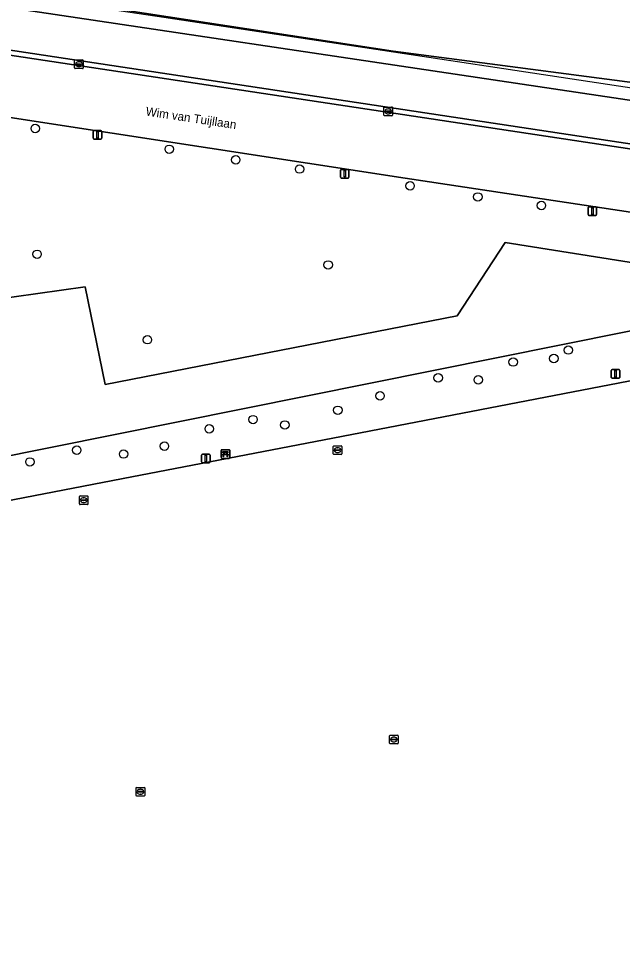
# Model space of a CAD drawing. Extents: x 160203 to 161530, y 379528 to 381797.
# Drawn here: x 160866.8 to 160936.5, y 380444.1 to 380552.4 of the extents above; entities that cross this region are included whole.
import ezdxf

# ---------------------------------------------------------------- set-up
doc = ezdxf.new("R2010")
doc.units = 0
for name, color, linetype in [('IMGEO_Bank', 7, 'Continuous'), ('IMGEO_Boom', 7, 'Continuous'), ('IMGEO_Gemengd_bos', 7, 'Continuous'), ('IMGEO_Grasland_overig', 7, 'Continuous'), ('IMGEO_Groenvoorziening', 7, 'Continuous'), ('IMGEO_Hek', 7, 'Continuous'), ('IMGEO_Kolk', 7, 'Continuous'), ('IMGEO_Lichtmast', 7, 'Continuous'), ('IMGEO_Loofbos', 7, 'Continuous'), ('IMGEO_Openbare_ruimte_label', 7, 'Continuous'), ('IMGEO_Parkeervlak_gesloten', 7, 'Continuous'), ('IMGEO_Rijbaan_lokaal_open', 7, 'Continuous'), ('IMGEO_Waterleidingput', 7, 'Continuous')]:
    doc.layers.add(name, color=color, linetype=linetype)

msp = doc.modelspace()

# ---------------------------------------------------------------- linework, layer by layer
at = {"layer": 'IMGEO_Bank'}
for p, q in [((160890.21, 380501.74), (160890.21, 380502.58)), ((160890.21, 380502.58), (160890.21, 380501.74)), ((160890.28, 380502.66), (160891.12, 380502.66)), ((160891.12, 380502.66), (160890.28, 380502.66)), ((160891.21, 380502.59), (160891.21, 380501.75)), ((160891.21, 380501.75), (160891.21, 380502.59)), ((160891.13, 380501.66), (160890.29, 380501.66)), ((160890.29, 380501.66), (160891.13, 380501.66)), ((160890.9, 380502.06), (160890.51, 380502.06)), ((160890.52, 380502.17), (160890.52, 380502.27)), ((160890.56, 380502.27), (160890.56, 380502.17)), ((160890.85, 380502.28), (160890.57, 380502.28)), ((160890.57, 380502.16), (160890.85, 380502.16)), ((160890.85, 380502.17), (160890.85, 380502.27)), ((160890.9, 380502.27), (160890.9, 380502.17))]:
    msp.add_line(p, q, dxfattribs=at)
for points in [[(160890.51, 380502.28), (160890.42, 380502.28), (160890.42, 380502.44), (160890.99, 380502.44), (160890.99, 380502.28), (160890.9, 380502.28)], [(160890.45, 380502.06), (160890.31, 380502.06), (160890.42, 380502.16), (160890.51, 380502.16)], [(160890.5, 380502.05), (160890.5, 380501.85), (160890.46, 380501.85), (160890.46, 380502.05)], [(160890.9, 380502.16), (160890.99, 380502.16), (160891.1, 380502.06), (160890.96, 380502.06)], [(160890.95, 380502.05), (160890.95, 380501.85), (160890.91, 380501.85), (160890.91, 380502.05)]]:
    msp.add_lwpolyline(points, dxfattribs=at)
for centre, radius, start, end in [((160890.29, 380502.58), 0.0779, 92.4484, 184.2845), ((160890.29, 380502.58), 0.0779, 92.4484, 184.2845), ((160891.13, 380502.58), 0.0779, 2.4484, 94.2845), ((160891.13, 380502.58), 0.0779, 2.4484, 94.2845), ((160890.29, 380501.74), 0.0779, 182.4484, 274.2845), ((160890.29, 380501.74), 0.0779, 182.4484, 274.2845), ((160890.45, 380502.05), 0.00671, 2.8957, 87.1043), ((160890.51, 380502.05), 0.00671, 92.8957, 177.1043), ((160890.51, 380502.27), 0.00671, 2.8957, 87.1043), ((160890.51, 380502.17), 0.00671, 272.8957, 357.1043), ((160890.57, 380502.27), 0.00671, 92.8957, 177.1043), ((160890.57, 380502.17), 0.00671, 182.8957, 267.1043), ((160890.85, 380502.27), 0.00671, 2.8957, 87.1043), ((160890.85, 380502.17), 0.00671, 272.8957, 357.1043), ((160890.9, 380502.27), 0.00671, 92.8957, 177.1043), ((160890.9, 380502.17), 0.00671, 182.8957, 267.1043), ((160890.9, 380502.05), 0.00671, 2.8957, 87.1043), ((160890.96, 380502.05), 0.00671, 92.8957, 177.1043), ((160891.13, 380501.74), 0.0779, 272.4484, 4.2845), ((160891.13, 380501.74), 0.0779, 272.4484, 4.2845)]:
    msp.add_arc(centre, radius, start, end, dxfattribs=at)
at = {"layer": 'IMGEO_Boom'}
for centre in [(160868.75, 380539.74), (160884.22, 380537.34), (160891.89, 380536.12), (160899.27, 380535.05), (160912.02, 380533.11), (160919.84, 380531.83), (160927.18, 380530.85), (160868.96, 380525.22), (160902.57, 380523.98), (160881.7, 380515.35), (160930.29, 380514.16), (160923.92, 380512.78), (160928.62, 380513.19), (160915.26, 380510.95), (160919.9, 380510.72), (160908.55, 380508.88), (160903.68, 380507.21), (160893.89, 380506.13), (160897.57, 380505.51), (160888.84, 380505.07), (160883.66, 380503.06), (160873.54, 380502.61), (160878.95, 380502.16), (160868.14, 380501.24)]:
    msp.add_circle(centre, 0.489, dxfattribs=at)
at = {"layer": 'IMGEO_Gemengd_bos'}
msp.add_lwpolyline([(160845.74, 380558.53), (160910.07, 380548.67), (160940.33, 380544.69), (160959.52, 380551.4), (160965.26, 380551.73), (160968.29, 380552.08), (160974.13, 380552.75)], dxfattribs=at)
at = {"layer": 'IMGEO_Grasland_overig'}
msp.add_lwpolyline([(160940.69, 380542.51), (160940.33, 380544.69), (160910.07, 380548.67), (160845.74, 380558.53), (160845.74, 380556.69)], close=True, dxfattribs=at)
at = {"layer": 'IMGEO_Groenvoorziening'}
msp.add_lwpolyline([(160947.35, 380500), (160946.87, 380502.45), (160944.61, 380512), (160902.1, 380503.8), (160879.9, 380499.52), (160834.64, 380490.79), (160834.2, 380490.61), (160833.85, 380490.32), (160833.56, 380489.78), (160833.5, 380489.33), (160863.05, 380342.63), (160874.44, 380344.87), (160898.37, 380349.34), (160907.57, 380354.28), (160962.35, 380365.2), (160969.35, 380366.56), (160972.47, 380371.22), (160971.16, 380377.95), (160966.73, 380400.14), (160956.69, 380451.89)], close=True, dxfattribs=at)
at = {"layer": 'IMGEO_Hek'}
for points in [[(160964.9, 380552.78), (160964.9, 380551.38), (160959.5, 380551), (160940.16, 380544), (160899.41, 380550.15), (160882.83, 380552.68), (160868.01, 380554.88), (160845.74, 380558.28)], [(160951.52, 380519.18), (160951.46, 380519.19), (160855.93, 380500)]]:
    msp.add_lwpolyline(points, dxfattribs=at)
at = {"layer": 'IMGEO_Kolk'}
for p, q in [((160873.29, 380546.73), (160873.29, 380547.58)), ((160873.37, 380547.66), (160874.22, 380547.66)), ((160873.55, 380547.15), (160873.55, 380547.16)), ((160873.99, 380547.11), (160873.59, 380547.11)), ((160873.6, 380547.2), (160873.99, 380547.2)), ((160873.78, 380547.44), (160873.81, 380547.44)), ((160873.8, 380546.88), (160873.78, 380546.88)), ((160874.04, 380547.16), (160874.04, 380547.15)), ((160874.3, 380547.58), (160874.3, 380546.73)), ((160874.22, 380546.66), (160873.37, 380546.66)), ((160909, 380541.29), (160909, 380542.14)), ((160909.07, 380542.21), (160909.93, 380542.21)), ((160909.26, 380541.71), (160909.26, 380541.72)), ((160909.3, 380541.76), (160909.7, 380541.76)), ((160909.7, 380541.67), (160909.3, 380541.67)), ((160909.49, 380541.99), (160909.51, 380541.99)), ((160909.51, 380541.43), (160909.49, 380541.43)), ((160909.74, 380541.72), (160909.74, 380541.71)), ((160910, 380542.14), (160910, 380541.29)), ((160909.93, 380541.21), (160909.07, 380541.21))]:
    msp.add_line(p, q, dxfattribs=at)
for points in [[(160873.29, 380546.73), (160873.29, 380547.58)], [(160873.37, 380547.66), (160874.22, 380547.66)], [(160874.3, 380547.58), (160874.3, 380546.73)], [(160874.22, 380546.66), (160873.37, 380546.66)], [(160909, 380541.29), (160909, 380542.14)], [(160909.07, 380542.21), (160909.93, 380542.21)], [(160910, 380542.14), (160910, 380541.29)], [(160909.93, 380541.21), (160909.07, 380541.21)]]:
    msp.add_lwpolyline(points, dxfattribs=at)
for centre, radius, start, end in [((160873.37, 380547.58), 0.0765, 91.552, 178.448), ((160873.37, 380547.58), 0.0765, 91.552, 178.448), ((160873.59, 380547.16), 0.0403, 85.8775, 175.7526), ((160873.59, 380547.15), 0.0366, 178.938, 274.7102), ((160874, 380547.16), 0.0386, 1.7309, 96.639), ((160873.99, 380547.16), 0.043, 264.8664, 352.4533), ((160874.22, 380547.58), 0.0765, 1.552, 88.448), ((160874.22, 380547.58), 0.0765, 1.552, 88.448), ((160873.37, 380546.73), 0.0765, 181.552, 268.448), ((160873.37, 380546.73), 0.0765, 181.552, 268.448), ((160874.22, 380546.73), 0.0765, 271.552, 358.448), ((160874.22, 380546.73), 0.0765, 271.552, 358.448), ((160909.08, 380542.14), 0.0765, 91.552, 178.448), ((160909.08, 380542.14), 0.0765, 91.552, 178.448), ((160909.3, 380541.72), 0.0403, 85.8775, 175.7526), ((160909.3, 380541.71), 0.0366, 178.938, 274.7102), ((160909.7, 380541.72), 0.0386, 1.7309, 96.639), ((160909.7, 380541.71), 0.043, 264.8664, 352.4533), ((160909.92, 380542.14), 0.0765, 1.552, 88.448), ((160909.92, 380542.14), 0.0765, 1.552, 88.448), ((160909.08, 380541.29), 0.0765, 181.552, 268.448), ((160909.08, 380541.29), 0.0765, 181.552, 268.448), ((160909.92, 380541.29), 0.0765, 271.552, 358.448), ((160909.92, 380541.29), 0.0765, 271.552, 358.448)]:
    msp.add_arc(centre, radius, start, end, dxfattribs=at)
for centre, major_axis, ratio, start_param, end_param in [((160873.78, 380547.16), (-0.387, 0.002), 0.722429, 4.712389, 7.853982), ((160873.81, 380547.16), (-0.39, 0.002), 0.717154, 1.570796, 4.712389), ((160909.49, 380541.71), (-0.387, 0.002), 0.722429, 4.712389, 7.853982), ((160909.51, 380541.71), (-0.39, 0.002), 0.717154, 1.570796, 4.712389)]:
    msp.add_ellipse(centre, major_axis=major_axis, ratio=ratio, start_param=start_param, end_param=end_param, dxfattribs=at)
at = {"layer": 'IMGEO_Lichtmast'}
for p, q in [((160875.43, 380538.6), (160875.43, 380539.4)), ((160875.43, 380539.4), (160875.43, 380538.6)), ((160875.53, 380539.5), (160876.32, 380539.5)), ((160876.32, 380539.5), (160875.53, 380539.5)), ((160876.42, 380539.4), (160876.42, 380538.6)), ((160876.42, 380538.6), (160876.42, 380539.4)), ((160876.32, 380538.5), (160875.53, 380538.5)), ((160875.53, 380538.5), (160876.32, 380538.5)), ((160903.98, 380534.12), (160903.98, 380534.92)), ((160903.98, 380534.92), (160903.98, 380534.12)), ((160904.08, 380535.02), (160904.87, 380535.02)), ((160904.87, 380535.02), (160904.08, 380535.02)), ((160904.97, 380534.92), (160904.97, 380534.12)), ((160904.97, 380534.12), (160904.97, 380534.92)), ((160904.87, 380534.02), (160904.08, 380534.02)), ((160904.08, 380534.02), (160904.87, 380534.02)), ((160932.57, 380529.8), (160932.57, 380530.6)), ((160932.57, 380530.6), (160932.57, 380529.8)), ((160932.67, 380530.7), (160933.46, 380530.7)), ((160933.46, 380530.7), (160932.67, 380530.7)), ((160933.56, 380530.6), (160933.56, 380529.8)), ((160933.56, 380529.8), (160933.56, 380530.6)), ((160933.46, 380529.7), (160932.67, 380529.7)), ((160932.67, 380529.7), (160933.46, 380529.7)), ((160935.25, 380511.01), (160935.25, 380511.81)), ((160935.25, 380511.81), (160935.25, 380511.01)), ((160935.35, 380511.91), (160936.14, 380511.91)), ((160936.14, 380511.91), (160935.35, 380511.91)), ((160936.24, 380511.81), (160936.24, 380511.01)), ((160936.24, 380511.01), (160936.24, 380511.81)), ((160936.14, 380510.91), (160935.35, 380510.91)), ((160935.35, 380510.91), (160936.14, 380510.91)), ((160887.94, 380501.24), (160887.94, 380502.04)), ((160887.94, 380502.04), (160887.94, 380501.24)), ((160888.04, 380502.14), (160888.83, 380502.14)), ((160888.83, 380502.14), (160888.04, 380502.14)), ((160888.93, 380502.04), (160888.93, 380501.24)), ((160888.93, 380501.24), (160888.93, 380502.04)), ((160888.83, 380501.14), (160888.04, 380501.14)), ((160888.04, 380501.14), (160888.83, 380501.14))]:
    msp.add_line(p, q, dxfattribs=at)
for points in [[(160875.85, 380539.37), (160876, 380539.37), (160876, 380538.62), (160875.85, 380538.62), (160875.85, 380539.37)], [(160904.4, 380534.9), (160904.55, 380534.9), (160904.55, 380534.15), (160904.4, 380534.15), (160904.4, 380534.9)], [(160932.99, 380530.57), (160933.14, 380530.57), (160933.14, 380529.82), (160932.99, 380529.82), (160932.99, 380530.57)], [(160935.67, 380511.79), (160935.82, 380511.79), (160935.82, 380511.04), (160935.67, 380511.04), (160935.67, 380511.79)], [(160888.36, 380502.01), (160888.51, 380502.01), (160888.51, 380501.26), (160888.36, 380501.26), (160888.36, 380502.01)]]:
    msp.add_lwpolyline(points, dxfattribs=at)
for centre, start, end in [((160875.53, 380539.4), 90, 180), ((160875.53, 380539.4), 90, 180), ((160876.32, 380539.4), 0, 90), ((160876.32, 380539.4), 360, 90), ((160875.53, 380538.6), 180, 270), ((160875.53, 380538.6), 180, 270), ((160876.32, 380538.6), 270, 0), ((160876.32, 380538.6), 270, 0), ((160904.08, 380534.92), 90, 180), ((160904.08, 380534.92), 90, 180), ((160904.87, 380534.92), 0, 90), ((160904.87, 380534.92), 360, 90), ((160904.08, 380534.12), 180, 270), ((160904.08, 380534.12), 180, 270), ((160904.87, 380534.12), 270, 0), ((160904.87, 380534.12), 270, 0), ((160932.67, 380530.6), 90, 180), ((160932.67, 380530.6), 90, 180), ((160933.46, 380530.6), 0, 90), ((160933.46, 380530.6), 360, 90), ((160932.67, 380529.8), 180, 270), ((160932.67, 380529.8), 180, 270), ((160933.46, 380529.8), 270, 0), ((160933.46, 380529.8), 270, 0), ((160935.35, 380511.81), 90, 180), ((160935.35, 380511.81), 90, 180), ((160936.14, 380511.81), 0, 90), ((160936.14, 380511.81), 360, 90), ((160935.35, 380511.01), 180, 270), ((160935.35, 380511.01), 180, 270), ((160936.14, 380511.01), 270, 0), ((160936.14, 380511.01), 270, 0), ((160888.04, 380502.04), 90, 180), ((160888.04, 380502.04), 90, 180), ((160888.83, 380502.04), 0, 90), ((160888.83, 380502.04), 360, 90), ((160888.04, 380501.24), 180, 270), ((160888.04, 380501.24), 180, 270), ((160888.83, 380501.24), 270, 0), ((160888.83, 380501.24), 270, 0)]:
    msp.add_arc(centre, 0.1, start, end, dxfattribs=at)
at = {"layer": 'IMGEO_Loofbos'}
for points in [[(160923.01, 380526.58), (160955.01, 380521.48), (160954.69, 380518.78), (160963.79, 380517.63), (160965.03, 380525.91), (160911.44, 380534.02), (160831.99, 380546.2), (160825.84, 380547.1), (160821.18, 380547.62), (160821.04, 380547.64)], [(160820.34, 380511.65), (160824.09, 380492.86), (160831.89, 380494.62), (160832.14, 380494.67), (160831.06, 380500), (160828.04, 380514.91), (160874.53, 380521.46), (160876.82, 380510.17), (160917.45, 380518.11), (160923.01, 380526.58)]]:
    msp.add_lwpolyline(points, dxfattribs=at)
for points in [[(160855.93, 380500), (160951.46, 380519.19), (160951.52, 380519.18), (160951.93, 380519.13), (160953.58, 380518.92), (160954.69, 380518.78), (160955.01, 380521.48), (160923.01, 380526.58), (160917.45, 380518.11), (160876.82, 380510.17), (160874.53, 380521.46), (160828.04, 380514.91), (160831.06, 380500), (160832.14, 380494.67)], [(160833.5, 380489.33), (160833.56, 380489.78), (160833.85, 380490.32), (160834.2, 380490.61), (160834.64, 380490.79), (160879.9, 380499.52), (160902.1, 380503.8), (160944.61, 380512), (160946.87, 380502.45), (160954.81, 380504.08), (160951.93, 380519.13), (160951.52, 380519.18), (160951.46, 380519.19), (160855.93, 380500), (160832.14, 380494.67), (160831.89, 380494.62), (160862.46, 380342.52), (160863.05, 380342.63)]]:
    msp.add_lwpolyline(points, close=True, dxfattribs=at)
at = {"layer": 'IMGEO_Parkeervlak_gesloten'}
msp.add_lwpolyline([(161024.98, 380529.95), (161000, 380533.65), (160940.69, 380542.51), (160845.74, 380556.69), (160833.18, 380558.57), (160830.15, 380559), (160828.4, 380559.25), (160827.64, 380559.36), (160827.22, 380554.63), (160828.18, 380554.48), (161000, 380528.51), (161026.17, 380524.44), (161026.9, 380529.63)], close=True, dxfattribs=at)
at = {"layer": 'IMGEO_Rijbaan_lokaal_open'}
for points in [[(161026.17, 380524.44), (161000, 380528.51), (160828.18, 380554.48), (160828.09, 380553.9), (161000, 380527.91), (161026.09, 380523.88)], [(160826.75, 380554.3), (160826.76, 380553.82), (160825.99, 380548.61), (160825.84, 380547.1), (160831.99, 380546.2), (160911.44, 380534.02), (160965.03, 380525.91), (160970.44, 380525.09), (161000, 380520.62), (161026.64, 380516.59), (161027.78, 380523.62), (161026.09, 380523.88), (161000, 380527.91), (160828.09, 380553.9)]]:
    msp.add_lwpolyline(points, close=True, dxfattribs=at)
at = {"layer": 'IMGEO_Waterleidingput'}
for p, q in [((160903.15, 380502.18), (160903.15, 380503.04)), ((160903.23, 380503.11), (160904.08, 380503.11)), ((160903.41, 380502.6), (160903.41, 380502.62)), ((160903.85, 380502.57), (160903.45, 380502.57)), ((160903.46, 380502.65), (160903.85, 380502.65)), ((160903.64, 380502.89), (160903.67, 380502.89)), ((160903.9, 380502.62), (160903.9, 380502.6)), ((160904.15, 380503.04), (160904.15, 380502.18)), ((160904.08, 380502.11), (160903.23, 380502.11)), ((160903.66, 380502.33), (160903.64, 380502.33)), ((160873.84, 380496.4), (160873.84, 380497.25)), ((160873.92, 380497.33), (160874.77, 380497.33)), ((160874.33, 380497.11), (160874.36, 380497.11)), ((160874.84, 380497.25), (160874.84, 380496.4)), ((160874.77, 380496.33), (160873.92, 380496.33)), ((160874.1, 380496.82), (160874.1, 380496.83)), ((160874.14, 380496.87), (160874.54, 380496.87)), ((160874.54, 380496.78), (160874.14, 380496.78)), ((160874.35, 380496.55), (160874.33, 380496.55)), ((160874.59, 380496.83), (160874.59, 380496.82)), ((160909.65, 380468.78), (160909.65, 380469.63)), ((160909.73, 380469.7), (160910.58, 380469.7)), ((160909.91, 380469.2), (160909.91, 380469.21)), ((160909.95, 380469.25), (160910.35, 380469.25)), ((160910.35, 380469.16), (160909.95, 380469.16)), ((160910.14, 380469.48), (160910.17, 380469.48)), ((160910.16, 380468.92), (160910.14, 380468.92)), ((160910.4, 380469.21), (160910.4, 380469.2)), ((160910.65, 380469.63), (160910.65, 380468.78)), ((160910.58, 380468.7), (160909.73, 380468.7)), ((160880.39, 380462.76), (160880.39, 380463.61)), ((160880.46, 380463.68), (160881.31, 380463.68)), ((160880.87, 380463.46), (160880.9, 380463.46)), ((160881.39, 380463.61), (160881.39, 380462.76)), ((160881.31, 380462.68), (160880.46, 380462.68)), ((160880.64, 380463.18), (160880.64, 380463.19)), ((160881.08, 380463.14), (160880.68, 380463.14)), ((160880.69, 380463.23), (160881.08, 380463.23)), ((160880.9, 380462.9), (160880.87, 380462.9)), ((160881.13, 380463.19), (160881.13, 380463.18))]:
    msp.add_line(p, q, dxfattribs=at)
for points in [[(160903.15, 380502.18), (160903.15, 380503.04)], [(160903.23, 380503.11), (160904.08, 380503.11)], [(160904.15, 380503.04), (160904.15, 380502.18)], [(160904.08, 380502.11), (160903.23, 380502.11)], [(160873.84, 380496.4), (160873.84, 380497.25)], [(160873.92, 380497.33), (160874.77, 380497.33)], [(160874.84, 380497.25), (160874.84, 380496.4)], [(160874.77, 380496.33), (160873.92, 380496.33)], [(160909.65, 380468.78), (160909.65, 380469.63)], [(160909.73, 380469.7), (160910.58, 380469.7)], [(160910.65, 380469.63), (160910.65, 380468.78)], [(160910.58, 380468.7), (160909.73, 380468.7)], [(160880.39, 380462.76), (160880.39, 380463.61)], [(160880.46, 380463.68), (160881.31, 380463.68)], [(160881.39, 380463.61), (160881.39, 380462.76)], [(160881.31, 380462.68), (160880.46, 380462.68)]]:
    msp.add_lwpolyline(points, dxfattribs=at)
for centre, radius, start, end in [((160903.23, 380503.03), 0.0765, 91.552, 178.448), ((160903.23, 380503.03), 0.0765, 91.552, 178.448), ((160903.45, 380502.61), 0.0403, 85.8775, 175.7526), ((160903.45, 380502.6), 0.0366, 178.938, 274.7102), ((160903.86, 380502.61), 0.0386, 1.7309, 96.639), ((160903.85, 380502.61), 0.043, 264.8664, 352.4533), ((160904.08, 380503.03), 0.0765, 1.552, 88.448), ((160904.08, 380503.03), 0.0765, 1.552, 88.448), ((160903.23, 380502.19), 0.0765, 181.552, 268.448), ((160903.23, 380502.19), 0.0765, 181.552, 268.448), ((160904.08, 380502.19), 0.0765, 271.552, 358.448), ((160904.08, 380502.19), 0.0765, 271.552, 358.448), ((160873.92, 380497.25), 0.0765, 91.552, 178.448), ((160873.92, 380497.25), 0.0765, 91.552, 178.448), ((160874.77, 380497.25), 0.0765, 1.552, 88.448), ((160874.77, 380497.25), 0.0765, 1.552, 88.448), ((160873.92, 380496.4), 0.0765, 181.552, 268.448), ((160873.92, 380496.4), 0.0765, 181.552, 268.448), ((160874.14, 380496.83), 0.0403, 85.8775, 175.7526), ((160874.14, 380496.82), 0.0366, 178.938, 274.7102), ((160874.55, 380496.83), 0.0386, 1.7309, 96.639), ((160874.54, 380496.83), 0.043, 264.8664, 352.4533), ((160874.77, 380496.4), 0.0765, 271.552, 358.448), ((160874.77, 380496.4), 0.0765, 271.552, 358.448), ((160909.73, 380469.63), 0.0765, 91.552, 178.448), ((160909.73, 380469.63), 0.0765, 91.552, 178.448), ((160909.95, 380469.21), 0.0403, 85.8775, 175.7526), ((160909.95, 380469.2), 0.0366, 178.938, 274.7102), ((160910.36, 380469.21), 0.0386, 1.7309, 96.639), ((160910.35, 380469.2), 0.043, 264.8664, 352.4533), ((160910.58, 380469.63), 0.0765, 1.552, 88.448), ((160910.58, 380469.63), 0.0765, 1.552, 88.448), ((160909.73, 380468.78), 0.0765, 181.552, 268.448), ((160909.73, 380468.78), 0.0765, 181.552, 268.448), ((160910.58, 380468.78), 0.0765, 271.552, 358.448), ((160910.58, 380468.78), 0.0765, 271.552, 358.448), ((160880.46, 380463.61), 0.0765, 91.552, 178.448), ((160880.46, 380463.61), 0.0765, 91.552, 178.448), ((160881.31, 380463.61), 0.0765, 1.552, 88.448), ((160881.31, 380463.61), 0.0765, 1.552, 88.448), ((160880.46, 380462.76), 0.0765, 181.552, 268.448), ((160880.46, 380462.76), 0.0765, 181.552, 268.448), ((160880.68, 380463.19), 0.0403, 85.8775, 175.7526), ((160880.68, 380463.18), 0.0366, 178.938, 274.7102), ((160881.09, 380463.19), 0.0386, 1.7309, 96.639), ((160881.09, 380463.18), 0.043, 264.8664, 352.4533), ((160881.31, 380462.76), 0.0765, 271.552, 358.448), ((160881.31, 380462.76), 0.0765, 271.552, 358.448)]:
    msp.add_arc(centre, radius, start, end, dxfattribs=at)
for centre, major_axis, ratio, start_param, end_param in [((160903.64, 380502.61), (-0.387, 0.002), 0.722429, 4.712389, 7.853982), ((160903.66, 380502.61), (-0.39, 0.002), 0.717154, 1.570796, 4.712389), ((160874.33, 380496.83), (-0.387, 0.002), 0.722429, 4.712389, 7.853982), ((160874.35, 380496.83), (-0.39, 0.002), 0.717154, 1.570796, 4.712389), ((160910.14, 380469.2), (-0.387, 0.002), 0.722429, 4.712389, 7.853982), ((160910.16, 380469.2), (-0.39, 0.002), 0.717154, 1.570796, 4.712389), ((160880.87, 380463.18), (-0.387, 0.002), 0.722429, 4.712389, 7.853982), ((160880.9, 380463.18), (-0.39, 0.002), 0.717154, 1.570796, 4.712389)]:
    msp.add_ellipse(centre, major_axis=major_axis, ratio=ratio, start_param=start_param, end_param=end_param, dxfattribs=at)

# ---------------------------------------------------------------- texts
at = {"layer": 'IMGEO_Openbare_ruimte_label'}
msp.add_text('Wim van Tuijllaan', height=1, rotation=351.3758, dxfattribs=at).set_placement((160881.46, 380541.25))

doc.saveas('drawing.dxf')
